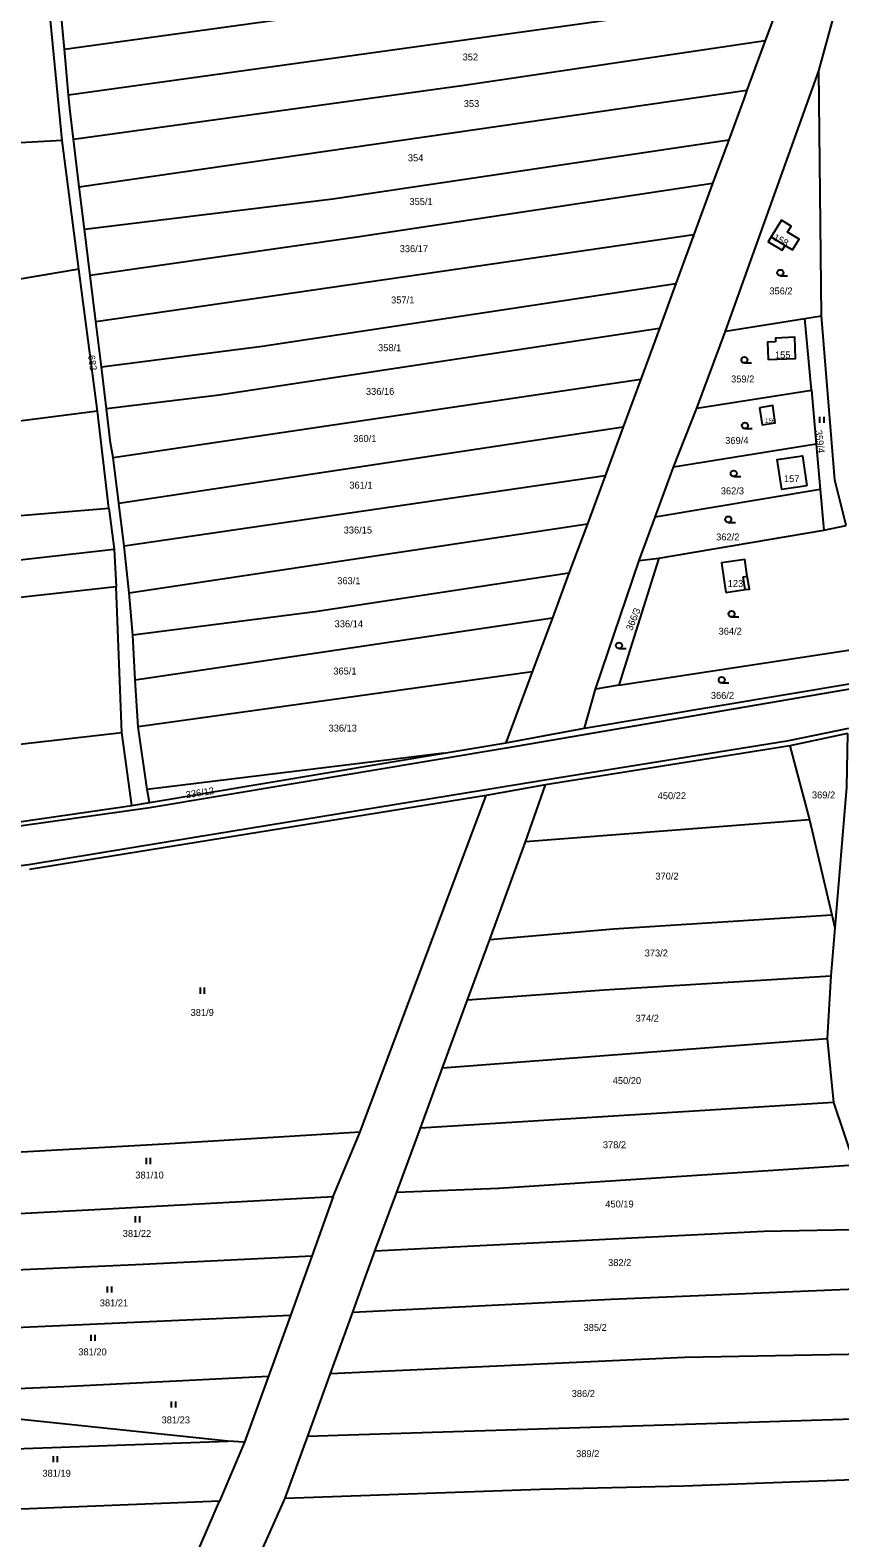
# Model space of a CAD drawing. Extents: x -7483133 to -743169, y -11317770 to -1127091.
# Drawn here: x -746129.6 to -745931.2, y -1132458.3 to -1132088.9 of the extents above; entities that cross this region are included whole.
import ezdxf

# ---------------------------------------------------------------- set-up
doc = ezdxf.new("R2010")
doc.units = 0
for name, color, linetype in [('Hranice parcel', 7, 'Continuous'), ('Parcelní čísla', 7, 'Continuous'), ('Vnitřní kresba', 7, 'Continuous'), ('Značky kultur', 7, 'Continuous')]:
    doc.layers.add(name, color=color, linetype=linetype)

msp = doc.modelspace()

# ---------------------------------------------------------------- linework, layer by layer
at = {"layer": 'Hranice parcel'}
for p, q in [((-746121.22, -1132093.59), (-745941.03, -1132068.49)), ((-746120.21, -1132104.74), (-745945.43, -1132080.44)), ((-745945.43, -1132080.44), (-745949.48, -1132091.43)), ((-746121.77, -1132115.99), (-746124.88, -1132083.93)), ((-745949.48, -1132091.43), (-745953.97, -1132103.62)), ((-746120.21, -1132104.74), (-746121.22, -1132093.59)), ((-745959.25, -1132162.69), (-745936.33, -1132098.92)), ((-745935.75, -1132158.93), (-745936.33, -1132098.92)), ((-746117.56, -1132127.27), (-745953.97, -1132103.62)), ((-746117.56, -1132127.27), (-746118.98, -1132115.62)), ((-746121.77, -1132115.99), (-746172.76, -1132118.66)), ((-746117.65, -1132147.46), (-746121.77, -1132115.99)), ((-745958.45, -1132115.81), (-745962.38, -1132126.51)), ((-745962.38, -1132126.51), (-745966.97, -1132139.01)), ((-746116.28, -1132137.71), (-746117.56, -1132127.27)), ((-746114.9, -1132149.02), (-746116.28, -1132137.71)), ((-746113.52, -1132160.29), (-745966.97, -1132139.01)), ((-745966.97, -1132139.01), (-745971.37, -1132150.98)), ((-746117.65, -1132147.46), (-746172.05, -1132156.68)), ((-746113.11, -1132182.3), (-746117.65, -1132147.46)), ((-746113.52, -1132160.29), (-746114.9, -1132149.02)), ((-745971.37, -1132150.98), (-745975.43, -1132162.05)), ((-745959.25, -1132162.69), (-745939.77, -1132159.57)), ((-745939.77, -1132159.57), (-745935.75, -1132158.93)), ((-745938.19, -1132177.11), (-745939.77, -1132159.57)), ((-746112.16, -1132171.41), (-746113.52, -1132160.29)), ((-745975.43, -1132162.05), (-745979.96, -1132174.39)), ((-745966.27, -1132181.55), (-745959.25, -1132162.69)), ((-746110.91, -1132181.66), (-746112.16, -1132171.41)), ((-746109.23, -1132193.62), (-745979.96, -1132174.39)), ((-745979.96, -1132174.39), (-745984.27, -1132186.11)), ((-745966.27, -1132181.55), (-745938.19, -1132177.11)), ((-745938.19, -1132177.11), (-745937, -1132190.37)), ((-745971.96, -1132195.98), (-745966.27, -1132181.55)), ((-746113.11, -1132182.3), (-746164.58, -1132188.76)), ((-746110.33, -1132206.03), (-746113.11, -1132182.3)), ((-746107.9, -1132204.78), (-745984.27, -1132186.11)), ((-745984.27, -1132186.11), (-745988.68, -1132198.1)), ((-745937, -1132190.37), (-745971.96, -1132195.98)), ((-745937, -1132190.37), (-745936, -1132201.44)), ((-746107.9, -1132204.78), (-746109.23, -1132193.62)), ((-745976.45, -1132208.21), (-745971.96, -1132195.98)), ((-745988.68, -1132198.1), (-746106.58, -1132215.36)), ((-745988.68, -1132198.1), (-745993.06, -1132209.84)), ((-745936, -1132201.44), (-745976.45, -1132208.21)), ((-745936, -1132201.44), (-745935.1, -1132211.4)), ((-746183.12, -1132212.16), (-746110.33, -1132206.03)), ((-746110.33, -1132206.03), (-746109, -1132216.08)), ((-746106.58, -1132215.36), (-746107.9, -1132204.78)), ((-746105.34, -1132226.74), (-745993.06, -1132209.84)), ((-745993.06, -1132209.84), (-745997.59, -1132221.98)), ((-745980.37, -1132218.89), (-745976.45, -1132208.21)), ((-745975.56, -1132218.31), (-745935.1, -1132211.4)), ((-745935.1, -1132211.4), (-745929.68, -1132210.31)), ((-746105.34, -1132226.74), (-746106.58, -1132215.36)), ((-746182.52, -1132224.41), (-746109, -1132216.08)), ((-746109, -1132216.08), (-746108.49, -1132225.34)), ((-745991.1, -1132250.37), (-745980.37, -1132218.89)), ((-745975.56, -1132218.31), (-745985.34, -1132249.37)), ((-745980.37, -1132218.89), (-745975.56, -1132218.31)), ((-745997.59, -1132221.98), (-746001.65, -1132232.88)), ((-746108.49, -1132225.34), (-746168.2, -1132231.85)), ((-746107.13, -1132260.96), (-746108.49, -1132225.34)), ((-746104.46, -1132237.17), (-746105.34, -1132226.74)), ((-746103.87, -1132248.11), (-746001.65, -1132232.88)), ((-746001.65, -1132232.88), (-746006.6, -1132246.16)), ((-746103.87, -1132248.11), (-746104.46, -1132237.17)), ((-745985.34, -1132249.37), (-745926.97, -1132240.5)), ((-746103.17, -1132259.63), (-746103.87, -1132248.11)), ((-746006.6, -1132246.16), (-746103.17, -1132259.63)), ((-746006.6, -1132246.16), (-746013.08, -1132263.52)), ((-745993.78, -1132259.9), (-745927.97, -1132248.93)), ((-745993.78, -1132259.9), (-745991.1, -1132250.37)), ((-745985.34, -1132249.37), (-745991.1, -1132250.37)), ((-746100.92, -1132274.97), (-746103.17, -1132259.63)), ((-746166.89, -1132267.89), (-746107.13, -1132260.96)), ((-746104.68, -1132278.92), (-746107.13, -1132260.96)), ((-746013.08, -1132263.52), (-745993.78, -1132259.9)), ((-745929.32, -1132261.24), (-745943.51, -1132264.3)), ((-746028.24, -1132266.06), (-746100.92, -1132274.97)), ((-746100.39, -1132278.16), (-746028.24, -1132266.06)), ((-746028.24, -1132266.06), (-746013.08, -1132263.52)), ((-745943.51, -1132264.3), (-746003.32, -1132273.78)), ((-745943.51, -1132264.3), (-745938.66, -1132282.42)), ((-746003.32, -1132273.78), (-746017.88, -1132276.42)), ((-746008.2, -1132287.8), (-746003.32, -1132273.78)), ((-746017.88, -1132276.42), (-746129.73, -1132294.57)), ((-746104.68, -1132278.92), (-746100.39, -1132278.16)), ((-746100.39, -1132278.16), (-746100.92, -1132274.97)), ((-746048.74, -1132358.8), (-746017.88, -1132276.42)), ((-746181.66, -1132289.93), (-746104.68, -1132278.92)), ((-745938.66, -1132282.42), (-746008.2, -1132287.8)), ((-745938.66, -1132282.42), (-745933.21, -1132305.69)), ((-746016.99, -1132311.68), (-746008.2, -1132287.8)), ((-745933.21, -1132305.69), (-745932.48, -1132308.82)), ((-745932.48, -1132308.82), (-745933.42, -1132320.64)), ((-746022.43, -1132326.47), (-746016.99, -1132311.68)), ((-745933.42, -1132320.64), (-745934.29, -1132335.93)), ((-746028.56, -1132343.13), (-746022.43, -1132326.47)), ((-746028.56, -1132343.13), (-745934.29, -1132335.93)), ((-745934.29, -1132335.93), (-745932.76, -1132351.65)), ((-746034, -1132357.92), (-746028.56, -1132343.13)), ((-745932.76, -1132351.65), (-746034, -1132357.92)), ((-745932.76, -1132351.65), (-745927.63, -1132366.94)), ((-746055.32, -1132374.7), (-746048.74, -1132358.8)), ((-746039.78, -1132373.62), (-746034, -1132357.92)), ((-746045.11, -1132388.11), (-746039.78, -1132373.62)), ((-746055.32, -1132374.7), (-746060.62, -1132389.28)), ((-746060.62, -1132389.28), (-746065.82, -1132403.81)), ((-746065.82, -1132403.81), (-746071.19, -1132418.69)), ((-746055.99, -1132418.02), (-746050.56, -1132403.04)), ((-746061.57, -1132433.42), (-746055.99, -1132418.02)), ((-746071.19, -1132418.69), (-746077.07, -1132434.89)), ((-746170.57, -1132437.88), (-746081.14, -1132434.64)), ((-746077.07, -1132434.89), (-746083.22, -1132449.3)), ((-746077.07, -1132434.89), (-746081.14, -1132434.64)), ((-746067.08, -1132448.62), (-746061.57, -1132433.42)), ((-746083.22, -1132449.3), (-746173.89, -1132453.04)), ((-746101.3, -1132491.27), (-746083.22, -1132449.3)), ((-746085.93, -1132490.52), (-746067.08, -1132448.62))]:
    msp.add_line(p, q, dxfattribs=at)
for points in [[(-745936.33, -1132098.92), (-745927.61, -1132066.97), (-745910.48, -1132019)], [(-746121.22, -1132093.59), (-746122.08, -1132084.1), (-746122.32, -1132082.21)], [(-746118.98, -1132115.62), (-746023.23, -1132102.4), (-745949.48, -1132091.43)], [(-745953.97, -1132103.62), (-745954.69, -1132105.56), (-745958.45, -1132115.81)], [(-746118.98, -1132115.62), (-746119.9, -1132108.12), (-746120.21, -1132104.74)], [(-746116.28, -1132137.71), (-746055.48, -1132130.24), (-745958.45, -1132115.81)], [(-745962.38, -1132126.51), (-746049.48, -1132139.66), (-746114.9, -1132149.02)], [(-745945.54, -1132135.46), (-745948.04, -1132139.57), (-745948.77, -1132140.77), (-745945.35, -1132142.85), (-745944.62, -1132141.65), (-745942.83, -1132142.74), (-745941.2, -1132140.09), (-745944.02, -1132138.37), (-745943.14, -1132136.92), (-745945.54, -1132135.46)], [(-746112.16, -1132171.41), (-746072.74, -1132166.35), (-745971.37, -1132150.98)], [(-745929.68, -1132210.31), (-745932.48, -1132199.11), (-745935.75, -1132158.93)], [(-745975.43, -1132162.05), (-746083.31, -1132178.32), (-746110.91, -1132181.66)], [(-745946.99, -1132165.28), (-745948.92, -1132165.35), (-745948.77, -1132169.6), (-745942.1, -1132169.36), (-745942.28, -1132164.15), (-745947.02, -1132164.42), (-745946.99, -1132165.28)], [(-746109.23, -1132193.62), (-746109.89, -1132190), (-746110.91, -1132181.66)], [(-745950.88, -1132181.43), (-745950.26, -1132185.62), (-745947.05, -1132185.16), (-745947.66, -1132180.91), (-745950.88, -1132181.43)], [(-745939.28, -1132200.55), (-745945.47, -1132201.43), (-745946.54, -1132194.11), (-745940.33, -1132193.21), (-745939.28, -1132200.55)], [(-745959.18, -1132226.66), (-745954.44, -1132226), (-745953.39, -1132225.86), (-745953.89, -1132222.67), (-745954.51, -1132218.65), (-745960.18, -1132219.44), (-745959.18, -1132226.66)], [(-745997.59, -1132221.98), (-746059.76, -1132231.44), (-746104.46, -1132237.17)], [(-745929.32, -1132261.24), (-745929.59, -1132274.35), (-745932.48, -1132308.82)], [(-746016.99, -1132311.68), (-745986.67, -1132309.08), (-745933.21, -1132305.69)], [(-746022.43, -1132326.47), (-745988.96, -1132324.07), (-745933.42, -1132320.64)], [(-746147.85, -1132364.62), (-746096.79, -1132361.81), (-746048.74, -1132358.8)], [(-746039.78, -1132373.62), (-746014.81, -1132372.63), (-745927.63, -1132366.94)], [(-746152.75, -1132379.87), (-746113.78, -1132377.83), (-746055.32, -1132374.7)], [(-745923.81, -1132382.77), (-745949.85, -1132383.27), (-746045.11, -1132388.11)], [(-746050.56, -1132403.04), (-746047.65, -1132395), (-746045.11, -1132388.11)], [(-746060.62, -1132389.28), (-746101.87, -1132391.32), (-746157.28, -1132393.82)], [(-746050.56, -1132403.04), (-745987.22, -1132399.84), (-745925.34, -1132397.19)], [(-746065.82, -1132403.81), (-746144.23, -1132407.39), (-746162.11, -1132408.69)], [(-746055.99, -1132418.02), (-745969.17, -1132414.06), (-745924.79, -1132413.24)], [(-746167.1, -1132423.2), (-746121.36, -1132421.23), (-746071.19, -1132418.69)], [(-746081.14, -1132434.64), (-746152.06, -1132427.18), (-746167.33, -1132424.75)], [(-746061.57, -1132433.42), (-746054.22, -1132433.12), (-745922.61, -1132428.96)], [(-746067.08, -1132448.62), (-746004.61, -1132446.37), (-745969.47, -1132445.59), (-745919.12, -1132443.7)]]:
    msp.add_lwpolyline(points, dxfattribs=at)
at = {"layer": 'Vnitřní kresba'}
for p, q in [((-745948.04, -1132139.57), (-745944.62, -1132141.65)), ((-745954.93, -1132222.83), (-745953.89, -1132222.67)), ((-745954.44, -1132226), (-745954.93, -1132222.83)), ((-745927.91, -1132250.19), (-746013.01, -1132264.81)), ((-746000.44, -1132272.14), (-745943.69, -1132262.96)), ((-745943.69, -1132262.96), (-745929.01, -1132259.93)), ((-746013.01, -1132264.81), (-746100.31, -1132279.44)), ((-746089.33, -1132286.68), (-746000.44, -1132272.14)), ((-746100.31, -1132279.44), (-746181.96, -1132291.03)), ((-746129.47, -1132293.24), (-746089.33, -1132286.68)), ((-746198.77, -1132302.82), (-746129.47, -1132293.24))]:
    msp.add_line(p, q, dxfattribs=at)
at = {"layer": 'Značky kultur'}
for p, q in [((-745945.79, -1132149.1), (-745944.04, -1132149.1)), ((-745954.58, -1132170.45), (-745952.83, -1132170.45)), ((-745936.08, -1132185.12), (-745936.08, -1132183.62)), ((-745935.08, -1132185.12), (-745935.08, -1132183.62)), ((-745954.47, -1132186.54), (-745952.72, -1132186.54)), ((-745957.2, -1132198.29), (-745955.45, -1132198.29)), ((-745958.56, -1132209.54), (-745956.81, -1132209.54)), ((-745957.75, -1132232.68), (-745956, -1132232.68)), ((-745985.33, -1132240.43), (-745983.58, -1132240.43)), ((-745960.15, -1132248.85), (-745958.4, -1132248.85)), ((-746087.85, -1132325), (-746087.85, -1132323.5)), ((-746086.85, -1132325), (-746086.85, -1132323.5)), ((-746101.09, -1132366.72), (-746101.09, -1132365.22)), ((-746100.09, -1132366.72), (-746100.09, -1132365.22)), ((-746103.76, -1132381.03), (-746103.76, -1132379.53)), ((-746102.76, -1132381.03), (-746102.76, -1132379.53)), ((-746110.61, -1132398.21), (-746110.61, -1132396.71)), ((-746109.61, -1132398.21), (-746109.61, -1132396.71)), ((-746114.69, -1132410.05), (-746114.69, -1132408.55)), ((-746113.69, -1132410.05), (-746113.69, -1132408.55)), ((-746094.93, -1132426.37), (-746094.93, -1132424.87)), ((-746093.93, -1132426.37), (-746093.93, -1132424.87)), ((-746123.88, -1132439.8), (-746123.88, -1132438.3)), ((-746122.88, -1132439.8), (-746122.88, -1132438.3))]:
    msp.add_line(p, q, dxfattribs=at)
for centre in [(-745945.79, -1132148.35), (-745954.58, -1132169.7), (-745954.47, -1132185.79), (-745957.2, -1132197.54), (-745958.56, -1132208.79), (-745957.75, -1132231.93), (-745985.33, -1132239.68), (-745960.15, -1132248.1)]:
    msp.add_circle(centre, 0.75, dxfattribs=at)

# ---------------------------------------------------------------- texts
at = {"layer": 'Parcelní čísla'}
for s, height, p in [('352', 1.7, (-746023.64, -1132096.34)), ('353', 1.7, (-746023.36, -1132107.76)), ('354', 1.7, (-746037.05, -1132121.04)), ('355/1', 1.7, (-746036.67, -1132131.75)), ('336/17', 1.7, (-746039.05, -1132143.31)), ('356/2', 1.7, (-745948.48, -1132153.66)), ('357/1', 1.7, (-746041.16, -1132155.87)), ('358/1', 1.7, (-746044.36, -1132167.57)), ('155', 1.7, (-745947.11, -1132169.34)), ('359/2', 1.7, (-745957.86, -1132175.23)), ('336/16', 1.7, (-746047.33, -1132178.27)), ('156', 1.14, (-745949.57, -1132185.16)), ('360/1', 1.7, (-746050.45, -1132189.83)), ('369/4', 1.7, (-745959.29, -1132190.3)), ('361/1', 1.7, (-746051.4, -1132201.25)), ('157', 1.7, (-745944.91, -1132199.66)), ('362/3', 1.7, (-745960.38, -1132202.64)), ('336/15', 1.7, (-746052.78, -1132212.24)), ('362/2', 1.7, (-745961.52, -1132213.94)), ('363/1', 1.7, (-746054.36, -1132224.66)), ('123', 1.7, (-745958.68, -1132225.34)), ('336/14', 1.7, (-746055, -1132235.22)), ('364/2', 1.7, (-745960.92, -1132237.03)), ('365/1', 1.7, (-746055.32, -1132246.79)), ('366/2', 1.7, (-745962.82, -1132252.77)), ('336/13', 1.7, (-746056.49, -1132260.77)), ('450/22', 1.7, (-745975.85, -1132277.33)), ('369/2', 1.7, (-745938.05, -1132277.15)), ('370/2', 1.7, (-745976.41, -1132297.03)), ('373/2', 1.7, (-745979.04, -1132315.87)), ('381/9', 1.7, (-746090.29, -1132330.44)), ('374/2', 1.7, (-745981.25, -1132331.86)), ('450/20', 1.7, (-745986.86, -1132347.13)), ('378/2', 1.7, (-745989.28, -1132362.85)), ('381/10', 1.7, (-746103.83, -1132370.27)), ('450/19', 1.7, (-745988.69, -1132377.37)), ('381/22', 1.7, (-746106.91, -1132384.58)), ('382/2', 1.7, (-745988, -1132391.72)), ('381/21', 1.7, (-746112.54, -1132401.61)), ('385/2', 1.7, (-745994.01, -1132407.61)), ('381/20', 1.7, (-746117.8, -1132413.6)), ('386/2', 1.7, (-745996.91, -1132423.82)), ('381/23', 1.7, (-746097.39, -1132430.27)), ('389/2', 1.7, (-745995.83, -1132438.54)), ('381/19', 1.7, (-746126.59, -1132443.35))]:
    msp.add_text(s, height=height, dxfattribs=at).set_placement(p)
for s, rotation, p in [('158', 332, (-745947.71, -1132140.22)), ('682', 278, (-746115.43, -1132168.65)), ('359/4', 277, (-745937.27, -1132186.99)), ('366/3', 68, (-745982.12, -1132236.19)), ('336/12', 9, (-746091.31, -1132277.13))]:
    msp.add_text(s, height=1.7, rotation=rotation, dxfattribs=at).set_placement(p)

doc.saveas('drawing.dxf')
